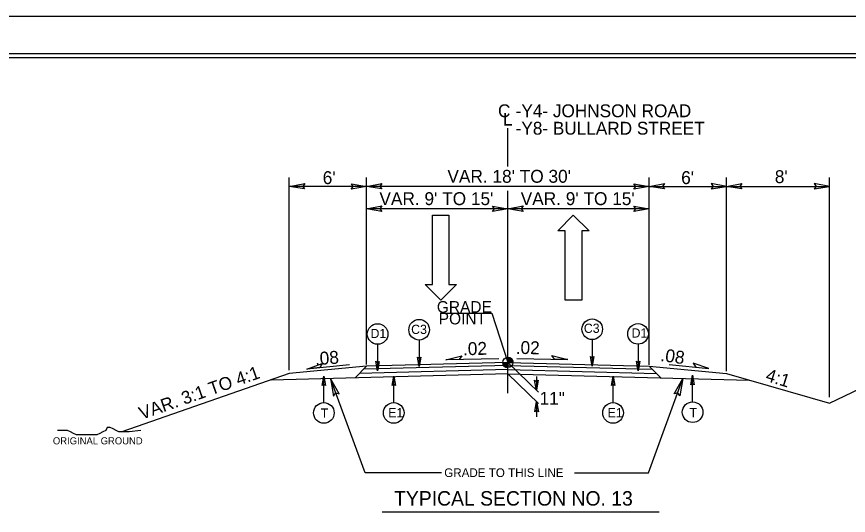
# Model space of a CAD drawing. Extents: x 958711 to 962106, y 831169 to 840840.
# Drawn here: x 959214 to 959717, y 834416 to 834718 of the extents above; entities that cross this region are included whole.
import ezdxf

# ---------------------------------------------------------------- set-up
doc = ezdxf.new("R2010")
doc.units = 0
for name, color, linetype in [('Default', 7, 'Continuous'), ('Old_Level_1', 7, 'Continuous'), ('Old_Level_11', 7, 'Continuous'), ('Old_Level_21', 7, 'Continuous'), ('Old_Level_3', 7, 'Continuous'), ('Prop Dimension Text', 7, 'Continuous'), ('Prop Lane Arrow CELL', 7, 'Continuous'), ('Sheet Plot Border Inside CELL', 7, 'Continuous'), ('Sheet Plot Border Outside CELL', 7, 'Continuous'), ('Sheet Typical CELL', 7, 'Continuous'), ('Typical ID Circle CELL', 7, 'Continuous'), ('Typical Terminator CELL', 7, 'Continuous'), ('Typical Text Grade Point CELL', 7, 'Continuous'), ('Typical Text ID Circle CELL', 7, 'Continuous')]:
    doc.layers.add(name, color=color, linetype=linetype)

# ---------------------------------------------------------------- blocks, each defined once
blk = doc.blocks.new('Lane Arrow Through')
at = {"layer": 'Prop Lane Arrow CELL'}
for p, q in [((-3.15, 1.6), (-3.15, 3.1)), ((-3.15, 3.1), (0, 0)), ((-17.15, 1.6), (-3.15, 1.6)), ((-17.15, -1.7), (-17.15, 1.6)), ((0, 0), (-3.15, -3.2)), ((-3.15, -1.7), (-17.15, -1.7)), ((-3.15, -3.2), (-3.15, -1.7))]:
    blk.add_line(p, q, dxfattribs=at)

msp = doc.modelspace()

# ---------------------------------------------------------------- linework, layer by layer
at = {"layer": 'Default'}
for p, q in [((959510.85, 834627.42), (959510.85, 834650.58)), ((959510.85, 834490.22), (959510.85, 834612.71))]:
    msp.add_line(p, q, dxfattribs=at)
at = {"layer": 'Old_Level_1'}
for p, q in [((959378.67, 834504.24), (959378.67, 834620.75)), ((959425.41, 834507.69), (959425.41, 834620.75)), ((959596.29, 834507.35), (959596.29, 834620.75)), ((959643.03, 834503.69), (959643.03, 834620.75)), ((959705.35, 834487.83), (959705.35, 834620.75)), ((959425.41, 834615.4), (959378.67, 834615.4)), ((959596.29, 834615.4), (959425.41, 834615.4)), ((959596.29, 834615.4), (959643.03, 834615.4)), ((959643.03, 834615.4), (959705.35, 834615.4)), ((959510.85, 834601.88), (959425.41, 834601.88)), ((959596.29, 834601.88), (959510.85, 834601.88)), ((959505.29, 834511.07), (959473.32, 834510.43)), ((959510.85, 834508.79), (959510.85, 834511.86)), ((959516.27, 834511.35), (959547.13, 834510.73)), ((959705.35, 834484.24), (959767.49, 834514.33)), ((959425.41, 834506.57), (959378.67, 834502.08)), ((959415.01, 834507.45), (959389.17, 834504.79)), ((959418.4, 834499.56), (959425.41, 834506.57)), ((959510.85, 834507.07), (959423.64, 834504.8)), ((959510.85, 834508.79), (959425.41, 834506.57)), ((959507.79, 834508.79), (959510.85, 834508.79)), ((959510.85, 834508.79), (959596.29, 834506.57)), ((959513.91, 834508.79), (959510.85, 834508.79)), ((959510.85, 834505.75), (959510.85, 834508.79)), ((959510.85, 834508.79), (959510.85, 834505.75)), ((959510.85, 834508.79), (959510.85, 834507.07)), ((959510.85, 834508.79), (959529.32, 834490.86)), ((959510.85, 834507.07), (959598.07, 834504.8)), ((959596.29, 834506.57), (959603.31, 834499.56)), ((959608.38, 834507.59), (959632.42, 834505.2)), ((959378.67, 834502.08), (959277.42, 834466.86)), ((959510.85, 834501.97), (959367.65, 834498.24)), ((959510.85, 834504.52), (959421.02, 834502.18)), ((959510.85, 834504.52), (959600.69, 834502.18)), ((959510.85, 834501.97), (959656.66, 834498.18)), ((959510.85, 834501.97), (959529.32, 834484.04)), ((959528.11, 834500.4), (959528.11, 834492.04)), ((959424.44, 834441.98), (959403.54, 834499.18)), ((959595.8, 834441.98), (959616.72, 834499.21)), ((959528.18, 834485.14), (959528.18, 834475.92)), ((959470.66, 834441.98), (959424.44, 834441.98)), ((959551.05, 834441.98), (959595.8, 834441.98)), ((959434.73, 834418.4), (959602.42, 834418.4))]:
    msp.add_line(p, q, dxfattribs=at)
for points in [[(959510.89, 834511.86), (959510.89, 834511.86), (959510.89, 834508.79)], [(959510.94, 834511.86), (959510.94, 834508.79)], [(959511, 834511.85), (959511, 834508.79)], [(959511.07, 834511.85), (959511.07, 834508.79)], [(959511.13, 834511.85), (959511.13, 834508.79)], [(959511.19, 834511.85), (959511.19, 834508.79)], [(959511.25, 834511.83), (959511.25, 834508.79)], [(959511.31, 834511.83), (959511.31, 834508.79)], [(959511.37, 834511.81), (959511.37, 834508.79)], [(959511.43, 834511.81), (959511.43, 834508.79)], [(959511.5, 834511.79), (959511.5, 834508.79)], [(959511.56, 834511.78), (959511.56, 834508.79)], [(959511.62, 834511.75), (959511.62, 834508.79)], [(959511.68, 834511.74), (959511.68, 834508.79)], [(959511.75, 834511.72), (959511.75, 834508.79)], [(959511.8, 834511.7), (959511.8, 834508.79)], [(959511.87, 834511.69), (959511.86, 834508.79)], [(959511.92, 834511.66), (959511.92, 834508.79)], [(959511.98, 834511.65), (959511.98, 834508.79)], [(959512.05, 834511.62), (959512.05, 834508.79)], [(959512.11, 834511.59), (959512.11, 834508.79)], [(959512.17, 834511.56), (959512.17, 834508.79)], [(959512.23, 834511.53), (959512.23, 834508.79)], [(959512.29, 834511.51), (959512.29, 834508.79)], [(959512.35, 834511.47), (959512.35, 834508.79)], [(959512.42, 834511.44), (959512.42, 834508.79)], [(959512.48, 834511.4), (959512.48, 834508.79)], [(959512.54, 834511.35), (959512.54, 834508.79)], [(959512.6, 834511.31), (959512.6, 834508.79)], [(959512.65, 834511.28), (959512.65, 834508.79)], [(959512.72, 834511.22), (959512.72, 834508.79)], [(959512.78, 834511.18), (959512.78, 834508.79)], [(959512.84, 834511.13), (959512.84, 834508.79)], [(959512.9, 834511.07), (959512.9, 834508.79)], [(959512.96, 834511.01), (959512.96, 834508.79)], [(959513.03, 834510.95), (959513.03, 834508.79)], [(959513.08, 834510.89), (959513.08, 834508.79)], [(959513.15, 834510.83), (959513.15, 834508.79)], [(959513.21, 834510.76), (959513.21, 834508.79)], [(959513.27, 834510.67), (959513.27, 834508.79)], [(959513.33, 834510.59), (959513.33, 834508.79)], [(959513.4, 834510.51), (959513.4, 834508.79)], [(959513.46, 834510.42), (959513.46, 834508.79)], [(959513.51, 834510.31), (959513.51, 834508.79)], [(959513.57, 834510.2), (959513.57, 834508.79)], [(959513.63, 834510.06), (959513.63, 834508.79)], [(959513.7, 834509.92), (959513.7, 834508.79)], [(959513.76, 834509.76), (959513.76, 834508.79)], [(959507.81, 834508.79), (959507.81, 834508.47)], [(959507.87, 834508.79), (959507.87, 834508.11)], [(959507.94, 834508.79), (959507.94, 834507.89)], [(959508, 834508.79), (959508, 834507.71)], [(959508.06, 834508.79), (959508.06, 834507.56)], [(959508.12, 834508.79), (959508.12, 834507.43)], [(959508.18, 834508.79), (959508.18, 834507.32)], [(959508.24, 834508.79), (959508.24, 834507.2)], [(959508.31, 834508.79), (959508.31, 834507.12)], [(959508.37, 834508.79), (959508.37, 834507.03)], [(959508.43, 834508.79), (959508.43, 834506.94)], [(959508.49, 834508.79), (959508.49, 834506.87)], [(959508.55, 834508.79), (959508.55, 834506.8)], [(959508.6, 834508.79), (959508.6, 834506.73)], [(959508.66, 834508.79), (959508.66, 834506.66)], [(959508.73, 834508.79), (959508.73, 834506.6)], [(959508.79, 834508.79), (959508.79, 834506.55)], [(959508.85, 834508.79), (959508.85, 834506.49)], [(959508.91, 834508.79), (959508.91, 834506.45)], [(959508.98, 834508.79), (959508.98, 834506.38)], [(959509.04, 834508.79), (959509.04, 834506.35)], [(959509.1, 834508.79), (959509.1, 834506.3)], [(959509.16, 834508.79), (959509.16, 834506.26)], [(959509.22, 834508.79), (959509.22, 834506.21)], [(959509.29, 834508.79), (959509.29, 834506.17)], [(959509.35, 834508.79), (959509.35, 834506.13)], [(959509.41, 834508.79), (959509.41, 834506.1)], [(959509.46, 834508.79), (959509.46, 834506.09)], [(959509.52, 834508.79), (959509.52, 834506.05)], [(959509.59, 834508.79), (959509.59, 834506.01)], [(959509.65, 834508.79), (959509.65, 834506)], [(959509.71, 834508.79), (959509.71, 834505.96)], [(959509.77, 834508.79), (959509.77, 834505.94)], [(959509.83, 834508.79), (959509.83, 834505.92)], [(959509.89, 834508.79), (959509.89, 834505.9)], [(959509.96, 834508.79), (959509.96, 834505.88)], [(959510.02, 834508.79), (959510.02, 834505.86)], [(959510.08, 834508.79), (959510.08, 834505.85)], [(959510.14, 834508.79), (959510.14, 834505.84)], [(959510.2, 834508.79), (959510.2, 834505.82)], [(959510.27, 834508.79), (959510.27, 834505.8)], [(959510.32, 834508.79), (959510.32, 834505.8)], [(959510.38, 834508.79), (959510.38, 834505.78)], [(959510.44, 834508.79), (959510.44, 834505.76)], [(959510.51, 834508.79), (959510.51, 834505.76)], [(959510.57, 834508.79), (959510.57, 834505.76)], [(959510.63, 834508.79), (959510.63, 834505.75)], [(959510.69, 834508.79), (959510.69, 834505.75)], [(959510.75, 834508.79), (959510.75, 834505.75)], [(959510.81, 834508.79), (959510.81, 834505.75), (959510.81, 834505.75)], [(959513.82, 834509.54), (959513.82, 834508.79)], [(959513.88, 834509.24), (959513.88, 834508.79)], [(959596.29, 834506.57), (959643.03, 834502.08)], [(959643.03, 834502.08), (959705.35, 834484.24)]]:
    msp.add_lwpolyline(points, dxfattribs=at)
msp.add_circle((959510.85, 834508.8), 3.06, dxfattribs=at)
for start, end in [(359.9905, 89.9905), (179.9905, 269.9905)]:
    msp.add_arc((959510.85, 834508.8), 3.06, start, end, dxfattribs=at)
at = {"layer": 'Old_Level_11'}
for p, q in [((959473.32, 834510.43), (959483.07, 834512.85)), ((959481.34, 834510.59), (959473.32, 834510.43)), ((959483.07, 834512.85), (959481.34, 834510.59)), ((959539.13, 834510.89), (959537.4, 834513.14)), ((959537.4, 834513.14), (959547.13, 834510.73)), ((959547.13, 834510.73), (959539.13, 834510.89)), ((959389.17, 834504.79), (959398.62, 834508.17)), ((959397.13, 834505.74), (959389.17, 834504.79)), ((959398.62, 834508.17), (959397.13, 834505.74)), ((959622.89, 834508.39), (959624.45, 834505.99)), ((959632.42, 834505.2), (959622.89, 834508.39)), ((959624.45, 834505.99), (959632.42, 834505.2))]:
    msp.add_line(p, q, dxfattribs=at)
for points in [[(959408.88, 834489.87), (959403.54, 834499.18), (959405.42, 834488.55), (959406.73, 834490.46)], [(959611.37, 834489.91), (959616.72, 834499.21), (959614.83, 834488.59), (959613.53, 834490.5)]]:
    msp.add_lwpolyline(points, close=True, dxfattribs=at)
at = {"layer": 'Old_Level_21'}
msp.add_lwpolyline([(959288.95, 834467.74), (959281.86, 834466.86), (959280.08, 834466.86), (959277.42, 834466.86), (959275.65, 834466.86), (959273.88, 834467.74), (959272.1, 834468.64), (959270.33, 834469.52), (959268.55, 834469.52), (959267.66, 834467.74), (959265.9, 834466.86), (959264.12, 834465.96), (959262.35, 834465.09), (959260.57, 834465.09), (959258.8, 834465.09), (959257.02, 834465.09), (959255.25, 834465.09), (959253.48, 834465.09), (959251.71, 834465.09), (959249.93, 834465.09), (959248.16, 834465.96), (959246.39, 834466.86), (959244.62, 834467.74), (959241.95, 834467.74), (959240.18, 834467.74), (959238.4, 834467.74)], dxfattribs=at)
at = {"layer": 'Sheet Plot Border Inside CELL'}
msp.add_lwpolyline([(960390.3, 834695.64), (958723.8, 834695.64), (958723.8, 833640.54), (960390.3, 833640.54)], close=True, dxfattribs=at)
at = {"layer": 'Sheet Plot Border Outside CELL'}
msp.add_lwpolyline([(960394.8, 834718.09), (958710.8, 834718.09), (958710.8, 833618.09), (960394.8, 833618.09)], close=True, dxfattribs=at)
at = {"layer": 'Sheet Typical CELL'}
msp.add_lwpolyline([(960377.8, 834693.09), (958877.8, 834693.09), (958877.8, 833643.09), (960377.8, 833643.09)], close=True, dxfattribs=at)
at = {"layer": 'Typical ID Circle CELL'}
for p, q in [((959432.07, 834519.84), (959432.07, 834503.75)), ((959457.17, 834522.43), (959457.17, 834506.34)), ((959561.84, 834522.73), (959561.84, 834506.64)), ((959589.56, 834519.92), (959589.56, 834503.84)), ((959399.55, 834484.56), (959399.55, 834500.64)), ((959441.81, 834484.55), (959441.81, 834500.64)), ((959574.44, 834484.55), (959574.44, 834500.64)), ((959622.55, 834484.99), (959622.55, 834501.08))]:
    msp.add_line(p, q, dxfattribs=at)
for centre in [(959457.17, 834528.65), (959561.84, 834528.95), (959432.07, 834526.06), (959589.56, 834526.15), (959399.55, 834478.33), (959441.81, 834478.33), (959574.44, 834478.33), (959622.55, 834478.77)]:
    msp.add_circle(centre, 6.23, dxfattribs=at)
at = {"layer": 'Typical Terminator CELL'}
for points in [[(959387.9, 834613.81), (959378.67, 834615.4), (959387.95, 834617.04), (959386.77, 834615.4)], [(959416.19, 834616.99), (959425.41, 834615.4), (959416.14, 834613.76), (959417.32, 834615.4)], [(959434.63, 834613.81), (959425.41, 834615.4), (959434.68, 834617.04), (959433.5, 834615.4)], [(959587.07, 834616.99), (959596.29, 834615.4), (959587.02, 834613.76), (959588.2, 834615.4)], [(959605.48, 834613.82), (959596.26, 834615.41), (959605.53, 834617.05), (959604.35, 834615.41)], [(959633.81, 834613.81), (959643.03, 834615.4), (959633.76, 834617.04), (959634.94, 834615.4)], [(959652.26, 834613.81), (959643.03, 834615.4), (959652.31, 834617.04), (959651.13, 834615.4)], [(959696.13, 834613.81), (959705.35, 834615.4), (959696.08, 834617.04), (959697.26, 834615.4)], [(959434.63, 834600.29), (959425.41, 834601.88), (959434.68, 834603.52), (959433.5, 834601.88)], [(959501.63, 834603.47), (959510.85, 834601.88), (959501.58, 834600.24), (959502.76, 834601.88)], [(959520.07, 834600.29), (959510.85, 834601.88), (959520.13, 834603.52), (959518.95, 834601.88)], [(959587.07, 834603.47), (959596.29, 834601.88), (959587.02, 834600.24), (959588.2, 834601.88)], [(959458.16, 834512.1), (959457.17, 834506.34), (959456.14, 834512.14), (959457.17, 834511.4)], [(959562.83, 834512.4), (959561.84, 834506.64), (959560.82, 834512.43), (959561.84, 834511.7)], [(959433.06, 834509.51), (959432.07, 834503.75), (959431.04, 834509.54), (959432.07, 834508.81)], [(959590.56, 834509.6), (959589.56, 834503.84), (959588.54, 834509.63), (959589.56, 834508.9)], [(959398.56, 834494.88), (959399.55, 834500.64), (959400.58, 834494.85), (959399.55, 834495.58)], [(959440.82, 834494.88), (959441.81, 834500.64), (959442.84, 834494.84), (959441.81, 834495.58)], [(959573.45, 834494.88), (959574.44, 834500.64), (959575.46, 834494.84), (959574.44, 834495.58)], [(959621.56, 834495.32), (959622.55, 834501.08), (959623.57, 834495.28), (959622.55, 834496.02)], [(959529.16, 834498.1), (959528.11, 834492.04), (959527.03, 834498.14), (959528.11, 834497.36)], [(959527.13, 834479.07), (959528.18, 834485.14), (959529.26, 834479.04), (959528.18, 834479.82)]]:
    msp.add_lwpolyline(points, close=True, dxfattribs=at)
at = {"layer": 'Typical Text Grade Point CELL'}
for p, q in [((959471.73, 834538.69), (959501.21, 834538.69)), ((959501.21, 834538.69), (959510.85, 834508.79))]:
    msp.add_line(p, q, dxfattribs=at)

# ---------------------------------------------------------------- block references
at = {"layer": 'Old_Level_1', "xscale": 3, "yscale": 3}
for p, rotation in [((959470.37, 834546.52), -90.00000000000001), ((959550.36, 834597.96), 89.99999999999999)]:
    msp.add_blockref('Lane Arrow Through', p, dxfattribs=dict(at, rotation=rotation))

# ---------------------------------------------------------------- texts
at = {"layer": 'Old_Level_1'}
for s, height, p in [("VAR. 18' TO 30'", 7.8009, (959474.27, 834617.58)), ("6'", 7.801, (959398.87, 834616.79)), ("6'", 7.801, (959615.64, 834616.79)), ("8'", 7.801, (959672.25, 834617.37)), ("VAR. 9' TO 15'", 7.8009, (959433.16, 834604.06)), ("VAR. 9' TO 15'", 7.8009, (959518.6, 834604.06)), ('GRADE TO THIS LINE', 5.2473, (959472.37, 834439.54)), ('TYPICAL SECTION NO. 13', 8.7513, (959442.02, 834422.26))]:
    msp.add_text(s, height=height, dxfattribs=at).set_placement(p)
for s, height, rotation, p in [(' .08', 7.801, 4.0333, (959391.53, 834507.01)), (' .08', 7.801, 351.9314, (959599.89, 834510.21)), ('VAR. 3:1 TO 4:1', 7.8009, 19.4048, (959289.37, 834474.14)), ('4:1', 7.801, 342.7093, (959666.16, 834497.91))]:
    msp.add_text(s, height=height, rotation=rotation, dxfattribs=at).set_placement(p)
at = {"layer": 'Old_Level_11'}
for s, height, p in [('GRADE', 7, (959467.88, 834538.96)), ('POINT', 7, (959469.02, 834531.89)), ('11"', 7.801, (959529.99, 834483.27))]:
    msp.add_text(s, height=height, dxfattribs=at).set_placement(p)
at = {"layer": 'Old_Level_21'}
msp.add_text('ORIGINAL GROUND', height=4.2722, dxfattribs=at).set_placement((959235.7, 834459.31))
at = {"layer": 'Old_Level_3'}
msp.add_text('L', height=7.66, dxfattribs=at).set_placement((959507.88, 834652.21))
at = {"layer": 'Prop Dimension Text'}
for s, height, rotation, p in [('C', 7.77, 0, (959504.86, 834657.24)), ('-Y4- JOHNSON ROAD', 7.7675, 0, (959515.54, 834657.24)), ('-Y8- BULLARD STREET', 7.7675, 0, (959515.54, 834646.69)), ('.02', 7.801, 1.1839, (959483.77, 834513.22)), ('.02', 7.801, 358.8533, (959515.53, 834514.08))]:
    msp.add_text(s, height=height, rotation=rotation, dxfattribs=at).set_placement(p)
at = {"layer": 'Typical Text ID Circle CELL'}
for s, height, p in [('C3', 5.572, (959452.35, 834526.09)), ('C3', 5.572, (959556.77, 834526.76)), ('D1', 5.572, (959427.76, 834523.62)), ('D1', 5.572, (959585.65, 834523.91)), ('T', 5.57, (959397.72, 834475.44)), ('E1', 5.572, (959438.45, 834475.69)), ('E1', 5.572, (959571.17, 834475.69)), ('T', 5.57, (959620.68, 834475.75))]:
    msp.add_text(s, height=height, dxfattribs=at).set_placement(p)

doc.saveas('drawing.dxf')
